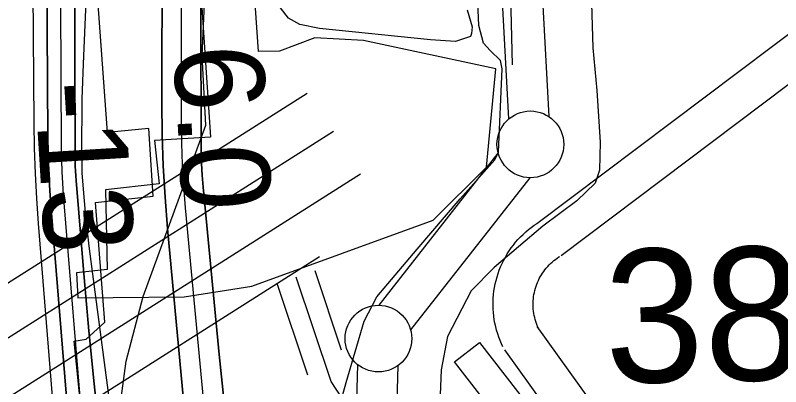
# Model space of a CAD drawing. Extents: x 3677843 to 3715951, y 511991 to 537744.
# Drawn here: x 3685258 to 3685832, y 529754 to 530033 of the extents above; entities that cross this region are included whole.
import ezdxf

# ---------------------------------------------------------------- set-up
doc = ezdxf.new("R2010")
doc.units = 0
for name, color, linetype in [('V-BLDG-OTLN', 7, 'Continuous'), ('V-CHAN-DOCK', 7, 'Continuous'), ('V-FLOD-BASE', 7, 'Continuous'), ('V-GRID-MAJR', 7, 'Continuous'), ('V-LEVE-TOET', 7, 'Continuous'), ('V-RIVR-EDGE', 7, 'Continuous'), ('V-RIVR-RANG', 7, 'Continuous'), ('V-ROAD-CNTR', 7, 'Continuous'), ('V-RRAP-RVMT', 7, 'Continuous'), ('V-SITE-VEGE', 7, 'Continuous'), ('V-SURV-IDEN', 7, 'Continuous'), ('V-SURV-LINE', 7, 'Continuous'), ('V-TOPO-DPTH', 7, 'Continuous'), ('V-TOPO-MAJR', 7, 'Continuous'), ('V-TOPO-MINR', 7, 'Continuous'), ('V-TOPO-WATR', 7, 'Continuous'), ('V-UTIL-LINE', 7, 'Continuous')]:
    doc.layers.add(name, color=color, linetype=linetype)

msp = doc.modelspace()

# ---------------------------------------------------------------- linework, layer by layer
at = {"layer": 'V-BLDG-OTLN'}
msp.add_lwpolyline([(3685606.25, 529787.504), (3685663.17, 529714.0210000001), (3685644.576, 529699.62), (3685587.6580000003, 529773.102)], close=True, dxfattribs=at)
at = {"layer": 'V-CHAN-DOCK'}
msp.add_lwpolyline([(3685440.755, 530005.5380000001), (3685412.792, 530409.539), (3685373.478, 530408.689), (3685404.753, 529941.4720000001), (3685362.864, 529938.836), (3685366.312, 529906.449), (3685325.957, 529902.009), (3685327.2260000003, 529842.142), (3685304.35, 529839.676), (3685305.292, 529820.917), (3685384.941, 529821.84), (3685435.588, 529829.832), (3685571.467, 529879.311), (3685611.468, 529918.952), (3685618.485, 529992.656), (3685519.411, 530013.914), (3685482.938, 530015.88), (3685456.43, 530005.98), (3685440.755, 530005.5380000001)], dxfattribs=at)
at = {"layer": 'V-FLOD-BASE'}
msp.add_lwpolyline([(3685631.072, 529995.627), (3685629.865, 530047.655), (3685617.952, 530200.186), (3685615.398, 530248.035), (3685614.737, 530315.333), (3685614.448, 530344.4720000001), (3685612.849, 530365.965), (3685609.262, 530377.725), (3685598.7600000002, 530387.334), (3685585.4280000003, 530402.469), (3685558.153, 530424.403), (3685554.5670000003, 530436.1630000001), (3685554.218, 530471.546)], dxfattribs=at)
at = {"layer": 'V-GRID-MAJR'}
msp.add_spline([(3681966.5640000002, 529526.479), (3687244.413, 529585.207), (3692522.254, 529644.703), (3697800.0870000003, 529704.966), (3703077.91, 529765.996), (3708355.725, 529827.795), (3713633.5300000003, 529890.361), (3713633.531, 529890.361)], degree=3, dxfattribs=at)
at = {"layer": 'V-LEVE-TOET'}
for points in [[(3685495.644, 529718.681), (3685506.361, 529757.642), (3685519.7830000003, 529803.568), (3685529.319, 529821.703), (3685559.4960000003, 529857.387), (3685591.736, 529895.1730000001), (3685617.811, 529924.572), (3685620.5330000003, 529930.149), (3685623.3850000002, 529992.623), (3685621.936, 529998.855), (3685614.2290000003, 530006.41), (3685609.318, 530011.9130000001), (3685605.717, 530025.061), (3685603.014, 530088.175)], [(3685690.136, 530041.603), (3685691.1580000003, 530008.309), (3685694.2460000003, 529976.421), (3685696.7120000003, 529937.589), (3685696.223, 529916.769), (3685692.85, 529907.023), (3685679.103, 529893.705), (3685653.6180000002, 529874.72), (3685617.149, 529843.83), (3685599.977, 529826.313), (3685582.274, 529792.14), (3685577.664, 529767.118), (3685576.521, 529742.126), (3685579.515, 529719.952), (3685589.577, 529684.665), (3685629.808, 529615.676), (3685650.3370000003, 529574.2490000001), (3685665.2770000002, 529531.209), (3685673.1890000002, 529502.838), (3685690.883, 529467.626), (3685704.503, 529423.355), (3685712.586, 529377.639), (3685712.523, 529313.805), (3685717.9990000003, 529180.638)]]:
    msp.add_lwpolyline(points, dxfattribs=at)
at = {"layer": 'V-RIVR-EDGE'}
msp.add_lwpolyline([(3685480.748713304, 529291.6959625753), (3685472.3931778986, 529311.5274022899), (3685441.8731945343, 529350.6241005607), (3685433.5087525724, 529366.8536025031), (3685425.812917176, 529410.6964762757), (3685416.2329850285, 529420.9257174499), (3685403.6573757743, 529433.5636726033), (3685403.089710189, 529446.7722621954), (3685416.9446399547, 529465.9484551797), (3685417.5791047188, 529479.7543988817), (3685405.0643569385, 529517.0055954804), (3685391.3831050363, 529568.0671890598), (3685380.0704876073, 529605.9157397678), (3685368.16348492, 529646.167066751), (3685355.0009125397, 529664.2094129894), (3685340.0729975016, 529696.6639635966), (3685335.959802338, 529732.6937323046), (3685341.463649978, 529773.5023338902), (3685354.190670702, 529822.0973208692), (3685401.3335289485, 529950.4506495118), (3685398.4610592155, 530002.6861693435), (3685417.515784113, 530425.269001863)], dxfattribs=at)
at = {"layer": 'V-ROAD-CNTR'}
for points in [[(3685649.2976625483, 529876.690220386), (3685876.28620857, 530047.8678780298)], [(3685667.36162642, 529852.7382682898), (3685894.148172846, 530023.76292624)], [(3685623.847713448, 529784.30840515), (3685622.8127155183, 529786.4954007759), (3685621.750717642, 529788.9783958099), (3685620.7817195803, 529791.4993907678), (3685619.9067213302, 529794.0533856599), (3685619.128722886, 529796.640380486), (3685618.44672425, 529799.254375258), (3685617.8637254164, 529801.894369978), (3685617.380726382, 529804.550364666), (3685616.995727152, 529807.2223593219), (3685616.71172772, 529809.9093539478), (3685616.5277280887, 529812.604348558), (3685616.4457282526, 529815.304343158), (3685616.462728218, 529818.00333776), (3685616.58172798, 529820.705332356), (3685616.802727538, 529823.3953269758), (3685617.1217269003, 529826.0743216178), (3685617.54172606, 529828.7463162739), (3685618.0617250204, 529831.397310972), (3685618.680723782, 529834.027305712), (3685619.3967223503, 529836.6303005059), (3685620.2097207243, 529839.2042953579), (3685621.1187189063, 529841.7492902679), (3685622.1217169, 529844.256285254), (3685623.215714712, 529846.72328032), (3685624.4047123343, 529849.1522754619), (3685625.68170978, 529851.531270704), (3685627.0477070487, 529853.8632660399), (3685628.5007041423, 529856.1412614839), (3685630.033701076, 529858.360257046), (3685631.6506978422, 529860.5232527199), (3685633.35169444, 529862.62824851), (3685635.1256908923, 529864.6632444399), (3685636.9726871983, 529866.6292405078), (3685638.89668335, 529868.529236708), (3685640.8876793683, 529870.3542330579), (3685642.944675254, 529872.1022295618), (3685645.064671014, 529873.7722262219), (3685647.248666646, 529875.364223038), (3685649.4216623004, 529876.825220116), (3685650.2836605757, 529877.3732190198)], [(3685650.9676592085, 529797.1323795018), (3685650.1726607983, 529798.8153761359), (3685649.550662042, 529800.2663732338), (3685648.983663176, 529801.7413702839), (3685648.472664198, 529803.2373672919), (3685648.0166651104, 529804.750364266), (3685647.618665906, 529806.2783612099), (3685647.277666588, 529807.8183581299), (3685646.9946671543, 529809.3743550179), (3685646.769667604, 529810.9383518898), (3685646.6036679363, 529812.509348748), (3685646.495668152, 529814.084345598), (3685646.4476682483, 529815.6623424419), (3685646.4586682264, 529817.2453392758), (3685646.527668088, 529818.819336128), (3685646.65666783, 529820.3953329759), (3685646.8436674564, 529821.966329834), (3685647.089666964, 529823.5243267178), (3685647.3936663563, 529825.0733236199), (3685647.754665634, 529826.6093205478), (3685648.174664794, 529828.134317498), (3685648.649663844, 529829.642314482), (3685649.1806627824, 529831.1293115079), (3685649.767661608, 529832.596308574), (3685650.409660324, 529834.0413056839), (3685651.1026589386, 529835.45830285), (3685651.8496574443, 529836.8493000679), (3685652.647655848, 529838.211297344), (3685653.49665415, 529839.5432946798), (3685654.397652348, 529840.846292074), (3685655.342650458, 529842.1112895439), (3685656.3316484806, 529843.3362870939), (3685657.3716464, 529844.5272847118), (3685658.4546442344, 529845.681282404), (3685659.5766419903, 529846.7892801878), (3685660.7416396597, 529847.8562780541), (3685661.94663725, 529848.880276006), (3685663.1886347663, 529849.85827405), (3685664.464632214, 529850.7882721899), (3685665.843629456, 529851.7172703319), (3685666.375628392, 529852.055269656)], [(3685502.9819551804, 529781.890409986), (3685483.042995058, 529841.3172911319)], [(3685816.0903289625, 529518.5389366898), (3685734.5934919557, 529485.0120037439), (3685699.2005627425, 529508.936955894), (3685623.0227150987, 529592.542788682), (3685558.55184404, 529665.4966427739), (3685524.254912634, 529713.5135467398), (3685495.044971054, 529758.3894569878), (3685468.8220235, 529836.546300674)], [(3685477.6840057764, 529762.979447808), (3685454.601051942, 529831.775310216)], [(3685829.5243020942, 529548.3998769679), (3685649.5996619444, 529799.4583748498)], [(3685805.51135012, 529530.4069129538), (3685625.2157107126, 529781.9824098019)]]:
    msp.add_lwpolyline(points, dxfattribs=at)
at = {"layer": 'V-RRAP-RVMT'}
msp.add_lwpolyline([(3685315.4630000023, 529660.4380000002), (3685302.6480000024, 529788.5470000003), (3685311.6520000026, 529790.0850000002), (3685325.5800000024, 529802.7250000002), (3685318.5060000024, 529892.4640000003), (3685361.7610000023, 529897.2250000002), (3685358.4600000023, 529947.9930000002), (3685327.531606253, 529944.8272262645), (3685317.3070000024, 530085.8780000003)], dxfattribs=at)
at = {"layer": 'V-SITE-VEGE'}
msp.add_lwpolyline([(3685596.934, 530036.934), (3685600.728, 530024.205), (3685600.319, 530019.198), (3685599.539, 530016.89), (3685588.348, 530013.089), (3685569.4760000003, 530014.33), (3685486.294, 530022.7980000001), (3685471.67, 530025.948), (3685463.213, 530030.609), (3685457.086, 530038.343)], dxfattribs=at)
at = {"layer": 'V-SURV-LINE'}
for points in [[(3685628.3256942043, 529955.2107258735), (3685603.9526500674, 530403.5671193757)], [(3685633.9093153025, 530405.1790992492), (3685658.282333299, 529956.8231866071)], [(3685531.0361188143, 529815.4195172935), (3685620.2543524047, 529929.5411116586)], [(3685643.902218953, 529911.0809147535), (3685554.684210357, 529796.9596081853)], [(3685513.375010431, 529708.15738674), (3685515.0279033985, 529770.8689766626)], [(3685545.0169703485, 529770.0588840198), (3685543.364105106, 529707.3483460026)]]:
    msp.add_lwpolyline(points, dxfattribs=at)
for centre in [(3685644.389390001, 529936.05825), (3685530.549240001, 529790.44217)]:
    msp.add_circle(centre, 25, dxfattribs=at)
at = {"layer": 'V-TOPO-DPTH'}
for points in [[(3685370.03917237, 530751.7173369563), (3685368.3135729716, 529967.0968148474), (3685368.597766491, 529943.525546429), (3685369.3292074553, 529919.974551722), (3685370.7315195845, 529896.4539675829), (3685372.5810791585, 529872.9536571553), (3685423.969849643, 529320.769069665), (3685433.269715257, 529225.9550398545), (3685443.197745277, 529131.2099946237), (3685454.068021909, 529036.568426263), (3685465.5664629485, 528941.9958424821), (3685485.062216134, 528788.0438553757), (3685487.195739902, 528770.4893350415), (3685489.2115951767, 528752.9219105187), (3685491.0509477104, 528735.3351297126), (3685492.7726317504, 528717.7354447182), (3685516.7974407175, 528458.7305997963), (3685530.919412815, 528311.6681713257), (3685545.676197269, 528164.6715489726), (3685561.385200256, 528017.7736357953), (3685577.729015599, 527870.9415287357), (3685610.496613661, 527584.9887105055)], [(3685610.496613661, 527584.9887105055), (3685577.729015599, 527870.9415287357), (3685561.385200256, 528017.7736357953), (3685545.676197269, 528164.6715489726), (3685530.919412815, 528311.6681713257), (3685516.7974407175, 528458.7305997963), (3685492.7726317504, 528717.7354447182), (3685491.0509477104, 528735.3351297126), (3685489.2115951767, 528752.9219105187), (3685487.195739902, 528770.4893350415), (3685485.062216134, 528788.0438553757), (3685465.5664629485, 528941.9958424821), (3685454.068021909, 529036.568426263), (3685443.197745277, 529131.2099946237), (3685433.269715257, 529225.9550398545), (3685423.969849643, 529320.769069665), (3685372.5810791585, 529872.9536571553), (3685370.7315195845, 529896.4539675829), (3685369.3292074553, 529919.974551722), (3685368.597766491, 529943.525546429), (3685368.3135729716, 529967.0968148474), (3685370.03917237, 530751.7173369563)], [(3685279.5162586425, 530462.8036008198), (3685282.8806780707, 529942.4081021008), (3685283.123950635, 529928.6453462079), (3685283.5726521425, 529914.8915978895), (3685284.3294970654, 529901.1513609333), (3685285.2917709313, 529887.4201315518), (3685312.21365781, 529556.4928597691), (3685324.0116453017, 529420.757027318), (3685336.8085429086, 529285.1210119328), (3685351.1038056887, 529149.634722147), (3685366.3979785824, 529014.2482494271), (3685393.319271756, 528787.1938252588), (3685395.841036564, 528765.4027765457), (3685398.2812660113, 528743.6028324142), (3685400.5991924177, 528721.7895451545), (3685402.835583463, 528699.9673624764), (3685461.9399725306, 528106.8447434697), (3685471.0621392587, 528014.8671829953), (3685480.1270605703, 527922.8840079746), (3685489.106113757, 527830.892411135)], [(3685279.5162586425, 530462.8036008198), (3685282.8806780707, 529942.4081021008), (3685283.123950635, 529928.6453462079), (3685283.5726521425, 529914.8915978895), (3685284.3294970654, 529901.1513609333), (3685285.2917709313, 529887.4201315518), (3685312.21365781, 529556.4928597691), (3685324.0116453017, 529420.757027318), (3685336.8085429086, 529285.1210119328), (3685351.1038056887, 529149.634722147), (3685366.3979785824, 529014.2482494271), (3685393.319271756, 528787.1938252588), (3685395.841036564, 528765.4027765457), (3685398.2812660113, 528743.6028324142), (3685400.5991924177, 528721.7895451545), (3685402.835583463, 528699.9673624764), (3685461.9399725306, 528106.8447434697), (3685471.0621392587, 528014.8671829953), (3685480.1270605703, 527922.8840079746), (3685489.106113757, 527830.892411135)], [(3685526.5717070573, 527788.8696506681), (3685516.5173452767, 527865.9207611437), (3685507.2204191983, 527943.0669274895), (3685498.428450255, 528020.2764644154), (3685426.4515316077, 528681.2316770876), (3685422.8796191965, 528713.4951611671), (3685419.230709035, 528745.7497949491), (3685415.4663022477, 528777.9911532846), (3685411.6248977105, 528810.2236613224), (3685348.9680794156, 529328.0719422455), (3685337.722387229, 529425.7736247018), (3685327.23472781, 529523.55216042), (3685317.8841175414, 529621.4459760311), (3685309.29154004, 529719.4166449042), (3685294.6581090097, 529898.1944464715), (3685294.0500968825, 529906.8381912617), (3685293.5741212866, 529915.4876873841), (3685293.2962004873, 529924.1458105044), (3685293.15031622, 529932.809684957), (3685291.968501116, 530151.9990812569)], [(3685526.5717070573, 527788.8696506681), (3685516.5173452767, 527865.9207611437), (3685507.2204191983, 527943.0669274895), (3685498.428450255, 528020.2764644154), (3685426.4515316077, 528681.2316770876), (3685422.8796191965, 528713.4951611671), (3685419.230709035, 528745.7497949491), (3685415.4663022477, 528777.9911532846), (3685411.6248977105, 528810.2236613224), (3685348.9680794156, 529328.0719422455), (3685337.722387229, 529425.7736247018), (3685327.23472781, 529523.55216042), (3685317.8841175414, 529621.4459760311), (3685309.29154004, 529719.4166449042), (3685294.6581090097, 529898.1944464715), (3685294.0500968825, 529906.8381912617), (3685293.5741212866, 529915.4876873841), (3685293.2962004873, 529924.1458105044), (3685293.15031622, 529932.809684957), (3685291.968501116, 530151.9990812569)], [(3685397.324357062, 530116.5784803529), (3685397.6132528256, 529939.3604729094), (3685397.7511380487, 529930.521930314), (3685398.053349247, 529921.6913102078), (3685398.602049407, 529912.8725738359), (3685399.315075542, 529904.061759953), (3685411.2526663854, 529778.4076397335), (3685418.7668009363, 529706.8668138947), (3685427.225201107, 529635.4473379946), (3685437.099999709, 529564.2098870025), (3685447.919063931, 529493.0937859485), (3685492.893088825, 529216.0027646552), (3685505.000250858, 529140.1608430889), (3685516.8438969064, 529064.2784946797), (3685528.2922689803, 528988.3355060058), (3685539.477125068, 528912.3520904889), (3685560.351202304, 528767.937165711), (3685560.8530842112, 528764.1259720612), (3685561.290679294, 528760.3082300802), (3685561.6318441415, 528756.4806656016), (3685561.9087221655, 528752.6465527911), (3685600.005832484, 528112.8337263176)], [(3685585.440185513, 527605.3868700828), (3685479.176198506, 528464.149188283), (3685473.3576832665, 528511.5082424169), (3685467.5939944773, 528558.8739198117), (3685461.9125453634, 528606.2495320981), (3685456.2859226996, 528653.6317676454), (3685455.737818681, 528658.2818624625), (3685450.362126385, 528703.3361360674), (3685444.9007800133, 528748.379900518), (3685439.3109525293, 528793.4079012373), (3685433.635470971, 528838.4253928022), (3685326.7055656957, 529676.945476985), (3685321.9059909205, 529716.7043528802), (3685317.4622582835, 529756.5005503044), (3685313.552288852, 529796.3527300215), (3685309.998161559, 529836.2422312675), (3685304.009762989, 529908.9626841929), (3685303.758461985, 529912.5217643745), (3685303.5626035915, 529916.083245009), (3685303.4499091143, 529919.648326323), (3685303.3926572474, 529923.2158080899), (3685303.0092361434, 530010.8445991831), (3685303.1727739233, 530058.2202253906)], [(3685303.1727739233, 530058.2202253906), (3685303.0092361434, 530010.8445991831), (3685303.3926572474, 529923.2158080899), (3685303.4499091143, 529919.648326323), (3685303.5626035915, 529916.083245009), (3685303.758461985, 529912.5217643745), (3685304.009762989, 529908.9626841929), (3685309.998161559, 529836.2422312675), (3685313.552288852, 529796.3527300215), (3685317.4622582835, 529756.5005503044), (3685321.9059909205, 529716.7043528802), (3685326.7055656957, 529676.945476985), (3685433.635470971, 528838.4253928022), (3685439.3109525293, 528793.4079012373), (3685444.9007800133, 528748.379900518), (3685450.362126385, 528703.3361360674), (3685455.737818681, 528658.2818624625), (3685456.2859226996, 528653.6317676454), (3685461.9125453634, 528606.2495320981), (3685467.5939944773, 528558.8739198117), (3685473.3576832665, 528511.5082424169), (3685479.176198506, 528464.149188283), (3685585.440185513, 527605.3868700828)]]:
    msp.add_lwpolyline(points, dxfattribs=at)
at = {"layer": 'V-TOPO-MAJR'}
msp.add_lwpolyline([(3685476.4975973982, 527607.824295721), (3685431.0908731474, 528153.0346584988), (3685422.7896494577, 528251.165896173), (3685414.318250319, 528349.2822177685), (3685405.5915880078, 528447.3761652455), (3685396.6947502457, 528545.4551966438), (3685380.8387029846, 528717.7609541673), (3685379.697197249, 528729.6711990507), (3685378.4956221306, 528741.5751507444), (3685377.2039429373, 528753.4696626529), (3685375.85219436, 528765.357881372), (3685361.072913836, 528891.0943678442), (3685352.69487553, 528965.8866047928), (3685344.8612321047, 529040.7328208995), (3685337.8441809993, 529115.660005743), (3685331.371524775, 529190.6411697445), (3685275.9191572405, 529876.6501951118), (3685274.605533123, 529895.4667854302), (3685273.567129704, 529914.2955310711), (3685272.9415573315, 529933.1425096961), (3685272.591205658, 529952.0016436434), (3685265.040147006, 530943.4338123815)], dxfattribs=at)
at = {"layer": 'V-TOPO-MINR'}
for points in [[(3685398.7713625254, 529229.8491227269), (3685383.924090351, 529336.638128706), (3685369.2430361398, 529443.4497834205), (3685354.811308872, 529550.2954112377), (3685340.5457995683, 529657.1636877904), (3685315.254441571, 529848.3314433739), (3685313.8429851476, 529859.6418136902), (3685312.5430841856, 529870.964157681), (3685311.410516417, 529882.304462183), (3685310.3895041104, 529893.6567403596), (3685308.682518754, 529914.3474879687), (3685308.610695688, 529915.363894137), (3685308.5548357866, 529916.3809887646), (3685308.522920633, 529917.399116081), (3685308.506968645, 529918.4179318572), (3685308.4109840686, 529943.0984840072), (3685308.452657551, 529956.4562695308), (3685308.6191143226, 529969.8116250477), (3685308.9727460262, 529983.1633355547), (3685309.451161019, 529996.5126160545), (3685358.25, 531135.13)], [(3685610.496613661, 527584.9887105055), (3685577.729015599, 527870.9415287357), (3685561.385200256, 528017.7736357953), (3685545.676197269, 528164.6715489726), (3685530.919412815, 528311.6681713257), (3685516.7974407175, 528458.7305997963), (3685492.7726317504, 528717.7354447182), (3685491.0509477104, 528735.3351297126), (3685489.2115951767, 528752.9219105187), (3685487.195739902, 528770.4893350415), (3685485.062216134, 528788.0438553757), (3685465.5664629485, 528941.9958424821), (3685454.068021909, 529036.568426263), (3685443.197745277, 529131.2099946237), (3685433.269715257, 529225.9550398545), (3685423.969849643, 529320.769069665), (3685372.5810791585, 529872.9536571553), (3685370.7315195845, 529896.4539675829), (3685369.3292074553, 529919.974551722), (3685368.597766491, 529943.525546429), (3685368.3135729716, 529967.0968148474), (3685370.03917237, 530751.7173369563)], [(3685489.106113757, 527830.892411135), (3685480.1270605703, 527922.8840079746), (3685471.0621392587, 528014.8671829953), (3685461.9399725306, 528106.8447434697), (3685402.835583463, 528699.9673624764), (3685400.5991924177, 528721.7895451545), (3685398.2812660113, 528743.6028324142), (3685395.841036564, 528765.4027765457), (3685393.319271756, 528787.1938252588), (3685366.3979785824, 529014.2482494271), (3685351.1038056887, 529149.634722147), (3685336.8085429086, 529285.1210119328), (3685324.0116453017, 529420.757027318), (3685312.21365781, 529556.4928597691), (3685285.2917709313, 529887.4201315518), (3685284.3294970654, 529901.1513609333), (3685283.5726521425, 529914.8915978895), (3685283.123950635, 529928.6453462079), (3685282.8806780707, 529942.4081021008), (3685279.5162586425, 530462.8036008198)], [(3685598.667303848, 527790.0959877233), (3685590.9310286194, 527865.970029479), (3685583.7968862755, 527941.9030537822), (3685577.0641658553, 528017.8753997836), (3685519.7537267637, 528695.1084459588), (3685516.999915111, 528725.2975887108), (3685513.98315004, 528755.4586914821), (3685510.5719548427, 528785.5777342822), (3685506.8978062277, 528815.6687371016), (3685467.1182398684, 529124.6415147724), (3685450.75464055, 529257.0742571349), (3685435.2936319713, 529389.607625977), (3685421.1865095, 529522.2919345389), (3685407.9819777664, 529655.0768695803), (3685385.9714428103, 529888.5110278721), (3685384.6787717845, 529904.6651261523), (3685383.691516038, 529920.8335369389), (3685383.1623832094, 529937.0234164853), (3685382.93866566, 529953.2276085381), (3685383.0774723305, 530343.3533061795)], [(3685526.5717070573, 527788.8696506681), (3685516.5173452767, 527865.9207611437), (3685507.2204191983, 527943.0669274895), (3685498.428450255, 528020.2764644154), (3685426.4515316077, 528681.2316770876), (3685422.8796191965, 528713.4951611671), (3685419.230709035, 528745.7497949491), (3685415.4663022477, 528777.9911532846), (3685411.6248977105, 528810.2236613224), (3685348.9680794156, 529328.0719422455), (3685337.722387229, 529425.7736247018), (3685327.23472781, 529523.55216042), (3685317.8841175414, 529621.4459760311), (3685309.29154004, 529719.4166449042), (3685294.6581090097, 529898.1944464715), (3685294.0500968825, 529906.8381912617), (3685293.5741212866, 529915.4876873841), (3685293.2962004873, 529924.1458105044), (3685293.15031622, 529932.809684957), (3685291.968501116, 530151.9990812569)], [(3685585.440185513, 527605.3868700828), (3685479.176198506, 528464.149188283), (3685473.3576832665, 528511.5082424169), (3685467.5939944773, 528558.8739198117), (3685461.9125453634, 528606.2495320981), (3685456.2859226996, 528653.6317676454), (3685455.737818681, 528658.2818624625), (3685450.362126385, 528703.3361360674), (3685444.9007800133, 528748.379900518), (3685439.3109525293, 528793.4079012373), (3685433.635470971, 528838.4253928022), (3685326.7055656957, 529676.945476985), (3685321.9059909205, 529716.7043528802), (3685317.4622582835, 529756.5005503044), (3685313.552288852, 529796.3527300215), (3685309.998161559, 529836.2422312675), (3685304.009762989, 529908.9626841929), (3685303.758461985, 529912.5217643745), (3685303.5626035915, 529916.083245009), (3685303.4499091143, 529919.648326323), (3685303.3926572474, 529923.2158080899), (3685303.0092361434, 530010.8445991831), (3685303.1727739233, 530058.2202253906)]]:
    msp.add_lwpolyline(points, dxfattribs=at)
at = {"layer": 'V-TOPO-WATR'}
msp.add_lwpolyline([(3685600.005832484, 528112.8337263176), (3685561.9087221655, 528752.6465527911), (3685561.6318441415, 528756.4806656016), (3685561.290679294, 528760.3082300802), (3685560.8530842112, 528764.1259720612), (3685560.351202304, 528767.937165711), (3685539.477125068, 528912.3520904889), (3685528.2922689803, 528988.3355060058), (3685516.8438969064, 529064.2784946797), (3685505.000250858, 529140.1608430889), (3685492.893088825, 529216.0027646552), (3685447.919063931, 529493.0937859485), (3685437.099999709, 529564.2098870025), (3685427.225201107, 529635.4473379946), (3685418.7668009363, 529706.8668138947), (3685411.2526663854, 529778.4076397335), (3685399.315075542, 529904.061759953), (3685398.602049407, 529912.8725738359), (3685398.053349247, 529921.6913102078), (3685397.7511380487, 529930.521930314), (3685397.6132528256, 529939.3604729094), (3685397.324357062, 530116.5784803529)], dxfattribs=at)
at = {"layer": 'V-UTIL-LINE'}
for p, q in [((3683339.833, 528618.679), (3685477.0870000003, 529974.4720000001)), ((3683359.6720000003, 528590.0970000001), (3685496.926, 529945.89)), ((3683379.847, 528558.155), (3685517.1, 529913.9450000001)), ((3683349.247, 528496.283), (3685486.501, 529852.073))]:
    msp.add_line(p, q, dxfattribs=at)

# ---------------------------------------------------------------- texts
at = {"layer": 'V-RIVR-RANG'}
for s, rotation, p in [('6.0', 273.2583257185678, (3685376.8336125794, 530009.0382225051)), ('-13', 273.5377222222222, (3685272.932418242, 529982.098221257))]:
    msp.add_text(s, height=66.99999999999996, rotation=rotation, dxfattribs=at).set_placement(p)
at = {"layer": 'V-SURV-IDEN'}
msp.add_text('38+47.1', height=100.00000000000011, rotation=1.1253162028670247, dxfattribs=at).set_placement((3685700.768727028, 529756.9913775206))

doc.saveas('drawing.dxf')
